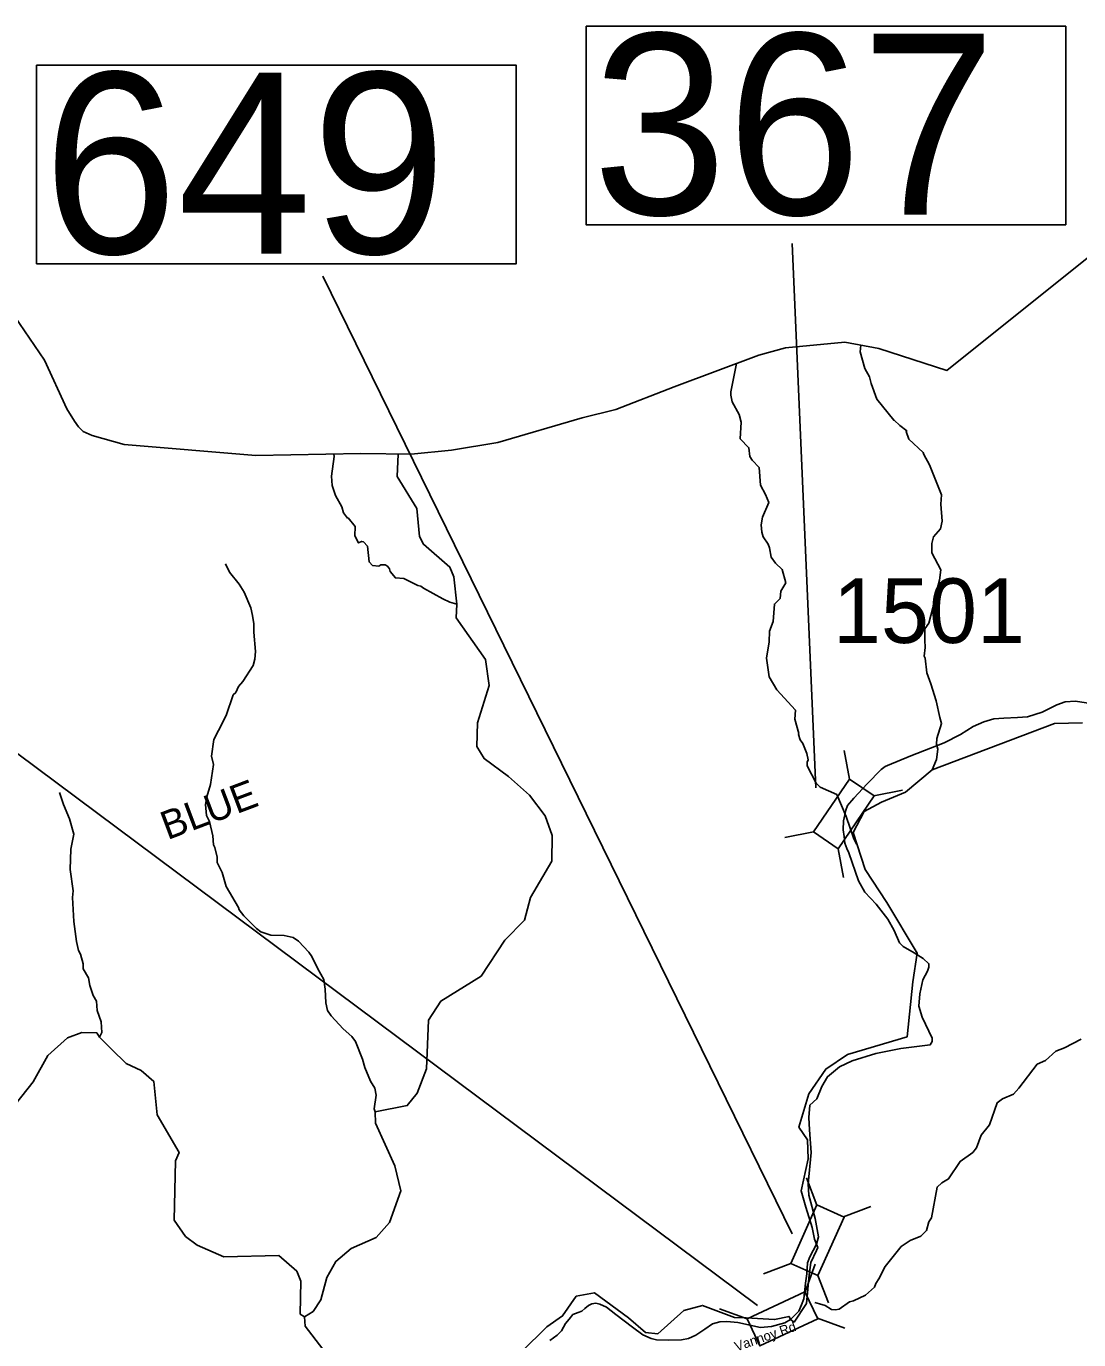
# Model space of a CAD drawing. Extents: x 1248089 to 1457196, y 820910 to 988753.
# Drawn here: x 1327567 to 1335721, y 948680 to 958852 of the extents above; entities that cross this region are included whole.
import ezdxf

# ---------------------------------------------------------------- set-up
doc = ezdxf.new("R2010")
doc.units = 0
for name, color, linetype in [('Exist Boundary Political CountyLine', 7, 'Continuous'), ('Exist Geographical Mountain Summit Label', 7, 'Continuous'), ('Exist Hydrographic Creek Single Shore', 7, 'Continuous'), ('Exist Hydrographic Misc Water Feature', 7, 'Continuous'), ('Exist Road Secondary Structure Standard Bridge CELL', 7, 'Continuous'), ('Exist Road Secondary Structure Standard Bridge Number Label', 7, 'Continuous'), ('Exist Road Secondary Type 41 Attributed', 7, 'Continuous'), ('Exist Road Secondary Type 51 Label', 7, 'Continuous'), ('Prop Lane Lines', 7, 'Continuous')]:
    doc.layers.add(name, color=color, linetype=linetype)

msp = doc.modelspace()

# ---------------------------------------------------------------- linework, layer by layer
at = {"layer": 'Exist Boundary Political CountyLine'}
msp.add_lwpolyline([(1327476, 956607), (1327708, 956267), (1327882, 955889), (1327940, 955793), (1327972, 955751), (1328009, 955713), (1328078, 955682), (1328326, 955612), (1329345, 955527), (1330159, 955543), (1330549, 955538), (1330861, 955570), (1331220, 955628), (1331875, 955820), (1332134, 955884), (1332588, 956059), (1333243, 956304), (1333449, 956362), (1333908, 956405), (1334172, 956357), (1334700, 956187), (1337504, 958429)], dxfattribs=at)
at = {"layer": 'Exist Hydrographic Creek Single Shore'}
for points in [[(1329722, 948858), (1329790, 948899), (1329850, 948990), (1329896, 949163), (1329965, 949286), (1330084, 949386), (1330278, 949471), (1330381, 949587), (1330470, 949834), (1330424, 950026), (1330274, 950357), (1330270, 950445), (1330519, 950493), (1330596, 950590), (1330667, 950779), (1330684, 951156), (1330780, 951302), (1331092, 951496), (1331274, 951775), (1331428, 951929), (1331474, 952106), (1331639, 952385), (1331643, 952585), (1331588, 952737), (1331467, 952897), (1331304, 953042), (1331115, 953180), (1331059, 953273), (1331063, 953457), (1331153, 953747), (1331125, 953948), (1330899, 954271), (1330902, 954376), (1330881, 954587), (1330849, 954663), (1330645, 954841), (1330613, 954900), (1330593, 955118), (1330440, 955364), (1330449, 955539)], [(1333689, 949419), (1333673, 949458), (1333656, 949550), (1333607, 949706), (1333572, 949834), (1333624, 950081), (1333620, 950229), (1333553, 950326), (1333631, 950585), (1333761, 950776), (1333930, 950888), (1334392, 951026), (1334435, 951452), (1334469, 951673), (1334234, 952066), (1334066, 952322), (1333974, 952608), (1334060, 952772), (1334193, 952842), (1334378, 952921), (1334585, 953094), (1335533, 953453), (1335750, 953457)], [(1329722, 948858), (1329689, 948878), (1329695, 949134), (1329663, 949210), (1329524, 949331), (1329099, 949323), (1328892, 949413), (1328802, 949480), (1328714, 949607), (1328724, 950066), (1328751, 950131), (1328582, 950421), (1328555, 950681), (1328457, 950764), (1328341, 950819), (1328227, 950930), (1328136, 951024), (1328114, 951057), (1327997, 951059), (1327888, 951019), (1327734, 950881), (1327621, 950676), (1327483, 950505)], [(1333487, 948837), (1333516, 948816), (1333611, 948961), (1333634, 949183), (1333645, 949278), (1333689, 949370), (1333699, 949394), (1333689, 949419)], [(1331101, 948351), (1331225, 948466), (1331404, 948585), (1331600, 948779), (1331723, 948864), (1331828, 949017), (1331970, 949042), (1332232, 948850), (1332366, 948737), (1332461, 948726), (1332662, 948906), (1332806, 948946), (1333054, 948852), (1333145, 948849), (1333365, 948836), (1333477, 948861), (1333487, 948837)], [(1331101, 948351), (1331038, 948438), (1330251, 948329), (1330054, 948434), (1329866, 948606), (1329728, 948786), (1329722, 948858)]]:
    msp.add_lwpolyline(points, dxfattribs=at)
at = {"layer": 'Exist Hydrographic Misc Water Feature'}
for points in [[(1334033, 956382), (1334028, 956331), (1334065, 956202), (1334100, 956138), (1334112, 956085), (1334157, 955964), (1334288, 955801), (1334292, 955802), (1334335, 955760), (1334390, 955718), (1334384, 955713), (1334404, 955654), (1334516, 955552), (1334520, 955535), (1334566, 955456), (1334659, 955224), (1334653, 955152), (1334664, 955019), (1334650, 954960), (1334597, 954897), (1334584, 954845), (1334584, 954775), (1334653, 954641), (1334643, 954563), (1334624, 954494), (1334615, 954478), (1334592, 954347), (1334559, 954229), (1334530, 954185), (1334528, 954098), (1334531, 954042), (1334523, 953974), (1334531, 953957), (1334544, 953845), (1334576, 953760), (1334617, 953627), (1334644, 953499), (1334659, 953452), (1334621, 953337), (1334620, 953293), (1334629, 953253), (1334619, 953173), (1334585, 953094)], [(1333069, 956239), (1333026, 956022), (1333025, 955994), (1333036, 955944), (1333090, 955844), (1333107, 955786), (1333099, 955658), (1333166, 955588), (1333174, 955520), (1333190, 955492), (1333245, 955435), (1333255, 955299), (1333294, 955226), (1333320, 955165), (1333272, 955050), (1333262, 954990), (1333265, 954934), (1333276, 954898), (1333315, 954841), (1333326, 954812), (1333338, 954740), (1333373, 954695), (1333424, 954646), (1333452, 954541), (1333414, 954476), (1333409, 954421), (1333364, 954377), (1333355, 954241), (1333325, 954166), (1333323, 954084), (1333302, 953957), (1333323, 953814), (1333383, 953714), (1333527, 953555), (1333523, 953487), (1333553, 953374), (1333551, 953368), (1333564, 953326), (1333583, 953298), (1333615, 953221), (1333626, 953172), (1333618, 953152), (1333617, 953125), (1333688, 952991), (1333719, 952958), (1333846, 952903), (1333920, 952733), (1333980, 952558), (1333999, 952519)], [(1329949, 955539), (1329952, 955519), (1329932, 955368), (1329937, 955295), (1329963, 955217), (1330013, 955131), (1330024, 955083), (1330057, 955043), (1330061, 955044), (1330116, 954979), (1330114, 954905), (1330141, 954851), (1330165, 954862), (1330181, 954858), (1330212, 954825), (1330223, 954704), (1330251, 954676), (1330299, 954671), (1330315, 954682), (1330347, 954681), (1330367, 954670), (1330382, 954649), (1330386, 954629), (1330428, 954580), (1330492, 954574), (1330601, 954521), (1330625, 954517), (1330645, 954501), (1330795, 954417), (1330850, 954391), (1330902, 954376)], [(1329110, 954688), (1329141, 954624), (1329216, 954530), (1329255, 954469), (1329306, 954349), (1329321, 954288), (1329331, 954223), (1329330, 954159), (1329344, 954010), (1329339, 953951), (1329326, 953902), (1329245, 953777), (1329212, 953739), (1329191, 953692), (1329170, 953673), (1329117, 953515), (1329058, 953397), (1329020, 953329), (1329003, 953200), (1329018, 953136), (1328996, 952980), (1328966, 952885), (1328957, 952826), (1328964, 952739), (1328987, 952694), (1329013, 952581), (1329017, 952513), (1329029, 952493), (1329047, 952416), (1329046, 952377), (1329084, 952299), (1329116, 952191), (1329212, 952028), (1329218, 952008), (1329253, 951963), (1329351, 951865), (1329386, 951840), (1329461, 951812), (1329565, 951810), (1329635, 951796), (1329676, 951767), (1329757, 951681), (1329780, 951649), (1329826, 951552), (1329874, 951469), (1329884, 951394), (1329889, 951289), (1329902, 951229), (1329929, 951189), (1330023, 951087), (1330090, 951027), (1330119, 950990), (1330172, 950853), (1330190, 950788), (1330234, 950683), (1330268, 950627), (1330279, 950574), (1330263, 950469), (1330270, 950445)], [(1327826, 952917), (1327856, 952824), (1327903, 952715), (1327936, 952594), (1327912, 952479), (1327908, 952321), (1327930, 952156), (1327925, 952104), (1327935, 951920), (1327957, 951763), (1327971, 951695), (1327987, 951667), (1328009, 951590), (1328008, 951552), (1328049, 951483), (1328059, 951422), (1328085, 951346), (1328112, 951301), (1328117, 951229), (1328147, 951141), (1328153, 951060), (1328136, 951024)], [(1335741, 951007), (1335610, 950941), (1335545, 950914), (1335463, 950842), (1335400, 950815), (1335256, 950629), (1335215, 950581), (1335130, 950545), (1335089, 950515), (1335031, 950343), (1334965, 950263), (1334929, 950167), (1334900, 950129), (1334803, 950061), (1334713, 949925), (1334661, 949896), (1334624, 949862), (1334580, 949624), (1334559, 949592), (1334542, 949526), (1334497, 949483), (1334416, 949449), (1334345, 949401), (1334221, 949248), (1334173, 949151), (1334148, 949115), (1334139, 949087), (1334070, 949025), (1333977, 948981), (1333945, 948974), (1333865, 948916), (1333837, 948912), (1333805, 948915), (1333756, 948944), (1333712, 948957), (1333677, 948969)]]:
    msp.add_lwpolyline(points, dxfattribs=at)
at = {"layer": 'Exist Road Secondary Structure Standard Bridge CELL'}
for p, q in [((1333946, 953021), (1333904, 953243)), ((1334133, 952893), (1334355, 952935)), ((1333443, 952570), (1333666, 952612)), ((1333899, 952259), (1333857, 952482)), ((1333693, 949723), (1333613, 949935)), ((1333900, 949631), (1334111, 949712)), ((1333279, 949191), (1333490, 949271)), ((1333601, 949051), (1333678, 949264)), ((1333782, 948965), (1333701, 949177)), ((1332939, 948918), (1333152, 948842)), ((1333697, 948847), (1333910, 948770))]:
    msp.add_line(p, q, dxfattribs=at)
for points in [[(1333666, 952612), (1333945, 953022), (1334136, 952891), (1333857, 952482)], [(1333490, 949271), (1333692, 949724), (1333904, 949629), (1333701, 949177)], [(1333152, 948842), (1333600, 949052), (1333699, 948843), (1333250, 948632)]]:
    msp.add_lwpolyline(points, close=True, dxfattribs=at)
at = {"layer": 'Exist Road Secondary Structure Standard Bridge Number Label'}
for p, q in [((1333685, 952953), (1333502, 957169)), ((1333502, 949500), (1329866, 956917)), ((1333233, 948946), (1325604, 954630))]:
    msp.add_line(p, q, dxfattribs=at)
for points in [[(1331904, 958852), (1335620, 958852), (1335620, 957315), (1331904, 957315)], [(1327648, 958550), (1331363, 958550), (1331363, 957013), (1327648, 957013)]]:
    msp.add_lwpolyline(points, close=True, dxfattribs=at)
at = {"layer": 'Exist Road Secondary Type 41 Attributed'}
for points in [[(1334239, 953127), (1334421, 953202), (1334678, 953302), (1334804, 953366), (1334903, 953430), (1334985, 953465), (1335064, 953488), (1335141, 953494), (1335248, 953499), (1335325, 953504), (1335439, 953540), (1335552, 953598), (1335616, 953619), (1335697, 953624), (1335779, 953611), (1335866, 953593), (1335950, 953591), (1336065, 953596), (1336145, 953602), (1336217, 953621), (1336324, 953653)], [(1333689, 949419), (1333705, 949476), (1333680, 949619), (1333629, 949800), (1333626, 949887), (1333649, 950131), (1333636, 950305), (1333629, 950402), (1333639, 950497), (1333692, 950545), (1333731, 950640), (1333774, 950716), (1333868, 950793), (1333966, 950841), (1334149, 950897), (1334343, 950936), (1334571, 950964), (1334586, 950989), (1334586, 951015), (1334509, 951178), (1334483, 951264), (1334491, 951359), (1334514, 951466), (1334550, 951533), (1334560, 951566), (1334560, 951592), (1334516, 951632), (1334447, 951676), (1334361, 951724), (1334333, 951754), (1334292, 951848), (1334241, 951938), (1334151, 952053), (1334065, 952147), (1334016, 952234), (1333941, 952451), (1333924, 952483), (1333909, 952525), (1333904, 952576), (1333897, 952630), (1333898, 952698), (1333917, 952780), (1333930, 952816), (1333980, 952873), (1334081, 952985), (1334191, 953097), (1334222, 953119), (1334239, 953127)], [(1333487, 948837), (1333501, 948849), (1333552, 948901), (1333573, 948950), (1333591, 948996), (1333605, 949119), (1333614, 949189), (1333621, 949275), (1333637, 949323), (1333689, 949419)], [(1331624, 948673), (1331680, 948716), (1331713, 948749), (1331746, 948805), (1331774, 948840), (1331802, 948876), (1331842, 948891), (1331872, 948901), (1331896, 948922), (1331922, 948946), (1331948, 948959), (1331981, 948962), (1332011, 948955), (1332062, 948932), (1332136, 948876), (1332263, 948776), (1332345, 948717), (1332408, 948690), (1332449, 948680), (1332543, 948676), (1332645, 948680), (1332699, 948690), (1332755, 948715), (1332825, 948761), (1332885, 948802), (1332941, 948818), (1332996, 948821), (1333080, 948814), (1333255, 948775), (1333341, 948783), (1333443, 948812), (1333487, 948837)]]:
    msp.add_lwpolyline(points, dxfattribs=at)

# ---------------------------------------------------------------- texts
at = {"layer": 'Exist Geographical Mountain Summit Label'}
msp.add_text('BLUE', height=220, rotation=20.633, dxfattribs=at).set_placement((1328661, 952548))
at = {"layer": 'Exist Road Secondary Structure Standard Bridge Number Label'}
for s, p in [('367', (1331954, 957394)), ('649', (1327698, 957092))]:
    msp.add_text(s, height=1400, dxfattribs=at).set_placement(p)
at = {"layer": 'Exist Road Secondary Type 51 Label'}
msp.add_text('Vannoy Rd', height=75, rotation=19.1114, dxfattribs=at).set_placement((1333070, 948589))
at = {"layer": 'Prop Lane Lines'}
msp.add_text('1501', height=500, dxfattribs=at).set_placement((1333817, 954076))

doc.saveas('drawing.dxf')
